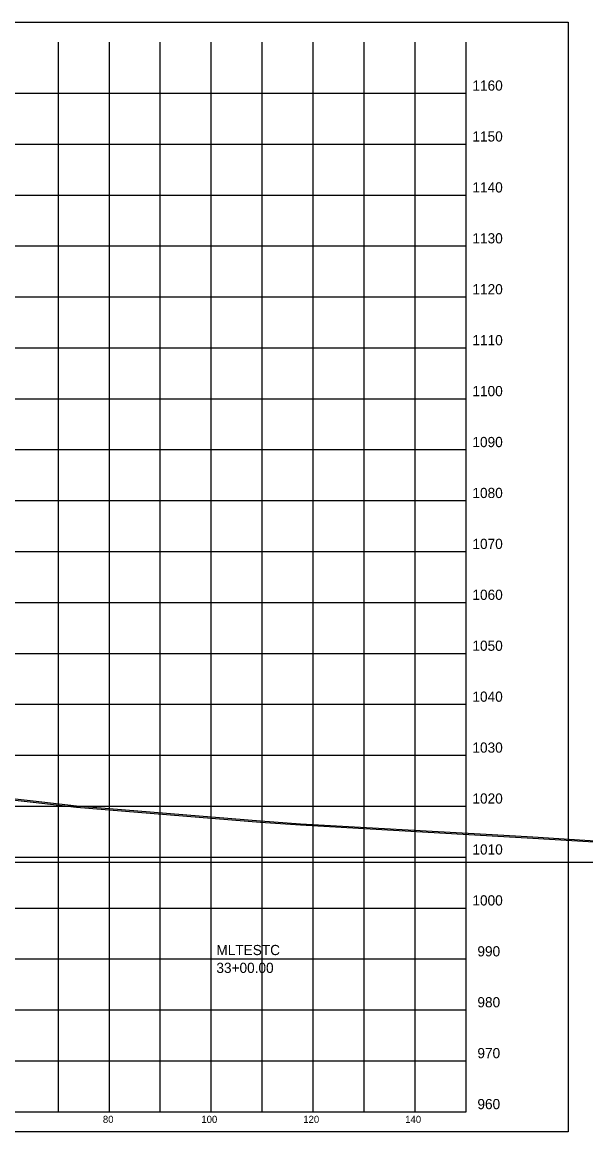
# Model space of a CAD drawing. Extents: x 1131015 to 1136271, y 133453 to 174329.
# Drawn here: x 1132403.4 to 1132513.9, y 165614.7 to 165832.6 of the extents above; entities that cross this region are included whole.
import ezdxf

# ---------------------------------------------------------------- set-up
doc = ezdxf.new("R2010")
doc.units = 0
for name, color, linetype in [('DESIGN - SHEET - Corner Text', 7, 'Continuous'), ('DESIGN - SHEET - Light Grid', 7, 'Continuous'), ('DESIGN - SHEET - Linework', 7, 'Continuous'), ('DESIGN - SHEET - Plot Shape', 7, 'Continuous'), ('DESIGN - TYPICAL - Warning Text', 7, 'Continuous'), ('SURVEY - GROUND - Bottom of Topsoil Layer', 7, 'Continuous'), ('SURVEY - GROUND - Top of Ground', 7, 'Continuous')]:
    doc.layers.add(name, color=color, linetype=linetype)

msp = doc.modelspace()

# ---------------------------------------------------------------- linework, layer by layer
at = {"layer": 'DESIGN - SHEET - Light Grid'}
msp.add_line((1132340.46, 165667.66), (1132640.46, 165667.66), dxfattribs=at)
at = {"layer": 'DESIGN - SHEET - Linework'}
for p, q in [((1132410.46, 165618.66), (1132410.46, 165828.66)), ((1132420.46, 165618.66), (1132420.46, 165828.66)), ((1132430.46, 165618.66), (1132430.46, 165828.66)), ((1132440.46, 165618.66), (1132440.46, 165828.66)), ((1132450.46, 165618.66), (1132450.46, 165828.66)), ((1132460.46, 165618.66), (1132460.46, 165828.66)), ((1132470.46, 165618.66), (1132470.46, 165828.66)), ((1132480.46, 165618.66), (1132480.46, 165828.66)), ((1132190.46, 165818.66), (1132490.46, 165818.66)), ((1132190.46, 165808.66), (1132490.46, 165808.66)), ((1132190.46, 165798.66), (1132490.46, 165798.66)), ((1132190.46, 165788.66), (1132490.46, 165788.66)), ((1132190.46, 165778.66), (1132490.46, 165778.66)), ((1132190.46, 165768.66), (1132490.46, 165768.66)), ((1132190.46, 165758.66), (1132490.46, 165758.66)), ((1132190.46, 165748.66), (1132490.46, 165748.66)), ((1132190.46, 165738.66), (1132490.46, 165738.66)), ((1132190.46, 165728.66), (1132490.46, 165728.66)), ((1132190.46, 165718.66), (1132490.46, 165718.66)), ((1132190.46, 165708.66), (1132490.46, 165708.66)), ((1132190.46, 165698.66), (1132490.46, 165698.66)), ((1132190.46, 165688.66), (1132490.46, 165688.66)), ((1132190.46, 165678.66), (1132490.46, 165678.66)), ((1132190.46, 165668.66), (1132490.46, 165668.66)), ((1132190.46, 165658.66), (1132490.46, 165658.66)), ((1132190.46, 165648.66), (1132490.46, 165648.66)), ((1132190.46, 165638.66), (1132490.46, 165638.66)), ((1132190.46, 165628.66), (1132490.46, 165628.66))]:
    msp.add_line(p, q, dxfattribs=at)
msp.add_lwpolyline([(1132190.46, 165828.66), (1132190.46, 165618.66), (1132490.46, 165618.66), (1132490.46, 165828.66)], dxfattribs=at)
at = {"layer": 'DESIGN - SHEET - Plot Shape'}
msp.add_lwpolyline([(1132170.46, 165832.6), (1132510.46, 165832.6), (1132510.46, 165614.72), (1132170.46, 165614.72)], close=True, dxfattribs=at)
at = {"layer": 'SURVEY - GROUND - Bottom of Topsoil Layer'}
for p, q in [((1132379.59, 165682.37), (1132405.51, 165679.47)), ((1132405.51, 165679.47), (1132413.98, 165678.48)), ((1132413.98, 165678.48), (1132450.13, 165675.54)), ((1132450.13, 165675.54), (1132457.95, 165674.96)), ((1132457.95, 165674.96), (1132495.6, 165672.82)), ((1132495.6, 165672.82), (1132503.55, 165672.4)), ((1132503.55, 165672.4), (1132537.3, 165670.25))]:
    msp.add_line(p, q, dxfattribs=at)
at = {"layer": 'SURVEY - GROUND - Top of Ground'}
for p, q in [((1132379.59, 165682.62), (1132405.51, 165679.72)), ((1132405.51, 165679.72), (1132413.98, 165678.73)), ((1132413.98, 165678.73), (1132450.13, 165675.79)), ((1132450.13, 165675.79), (1132457.95, 165675.21)), ((1132457.95, 165675.21), (1132495.6, 165673.07)), ((1132495.6, 165673.07), (1132503.55, 165672.65)), ((1132503.55, 165672.65), (1132537.3, 165670.5))]:
    msp.add_line(p, q, dxfattribs=at)

# ---------------------------------------------------------------- texts
at = {"layer": 'DESIGN - SHEET - Corner Text'}
for s, height, p in [('1160', 2, (1132491.7, 165819.16)), ('1150', 2, (1132491.7, 165809.16)), ('1140', 2, (1132491.7, 165799.16)), ('1130', 2, (1132491.7, 165789.16)), ('1120', 2, (1132491.7, 165779.16)), ('1110', 2, (1132491.7, 165769.16)), ('1100', 2, (1132491.7, 165759.16)), ('1090', 2, (1132491.7, 165749.16)), ('1080', 2, (1132491.7, 165739.16)), ('1070', 2, (1132491.7, 165729.16)), ('1060', 2, (1132491.7, 165719.16)), ('1050', 2, (1132491.7, 165709.16)), ('1040', 2, (1132491.7, 165699.16)), ('1030', 2, (1132491.7, 165689.16)), ('1020', 2, (1132491.7, 165679.16)), ('1010', 2, (1132491.7, 165669.16)), ('1000', 2, (1132491.7, 165659.16)), ('990', 2, (1132492.68, 165649.16)), ('980', 2, (1132492.68, 165639.16)), ('970', 2, (1132492.68, 165629.16)), ('960', 2, (1132492.68, 165619.16)), ('80', 1.4, (1132419.19, 165616.46)), ('100', 1.4, (1132438.51, 165616.46)), ('120', 1.4, (1132458.51, 165616.46)), ('140', 1.4, (1132478.51, 165616.46))]:
    msp.add_text(s, height=height, dxfattribs=at).set_placement(p)
at = {"layer": 'DESIGN - TYPICAL - Warning Text'}
for s, p in [('MLTESTC', (1132441.46, 165649.41)), ('33+00.00', (1132441.46, 165645.91))]:
    msp.add_text(s, height=2, dxfattribs=at).set_placement(p)

doc.saveas('drawing.dxf')
